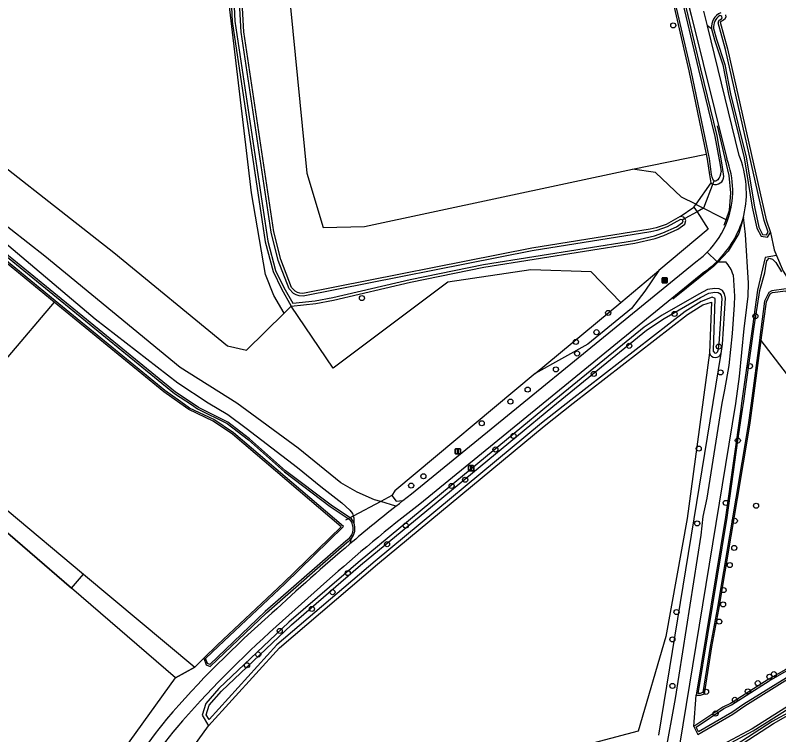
# Model space of a CAD drawing. Extents: x 162880 to 165536, y 384011 to 385179.
# Drawn here: x 164773.1 to 164919.8, y 384686.3 to 384824.6 of the extents above; entities that cross this region are included whole.
import ezdxf

# ---------------------------------------------------------------- set-up
doc = ezdxf.new("R2010")
doc.units = 0
for name, color, linetype in [('IMGEO_Boom', 7, 'Continuous'), ('IMGEO_Bouwland', 7, 'Continuous'), ('IMGEO_Duiker', 7, 'Continuous'), ('IMGEO_Erf', 7, 'Continuous'), ('IMGEO_Fietspad_gesloten', 7, 'Continuous'), ('IMGEO_Grasland_agrarisch', 7, 'Continuous'), ('IMGEO_Grasland_overig', 7, 'Continuous'), ('IMGEO_Groenvoorziening', 7, 'Continuous'), ('IMGEO_Hek', 7, 'Continuous'), ('IMGEO_Loofbos', 7, 'Continuous'), ('IMGEO_Rijbaan_lokaal_gesloten', 7, 'Continuous'), ('IMGEO_Rijbaan_lokaal_halfverhard', 7, 'Continuous'), ('IMGEO_Verkeersbordpaal', 7, 'Continuous'), ('IMGEO_Waterloop', 7, 'Continuous'), ('IMGEO_Wegwijzer', 7, 'Continuous')]:
    doc.layers.add(name, color=color, linetype=linetype)

msp = doc.modelspace()

# ---------------------------------------------------------------- linework, layer by layer
at = {"layer": 'IMGEO_Boom'}
for centre in [(164899.57, 384822.63), (164839.72, 384770.23), (164887.06, 384767.36), (164899.82, 384767.17), (164915.37, 384766.74), (164884.81, 384763.66), (164880.86, 384761.79), (164891.12, 384761.04), (164908.31, 384760.89), (164881.07, 384759.56), (164877.02, 384756.51), (164914.32, 384757.14), (164884.27, 384755.64), (164908.66, 384755.93), (164871.58, 384752.62), (164868.26, 384750.33), (164862.74, 384746.16), (164868.87, 384743.72), (164911.99, 384742.84), (164865.37, 384741.11), (164904.46, 384741.29), (164851.54, 384735.97), (164859.56, 384735.31), (164849.18, 384734.18), (164856.96, 384734.1), (164909.65, 384730.85), (164915.5, 384730.3), (164911.41, 384727.4), (164848.16, 384726.49), (164904.16, 384726.91), (164844.55, 384722.92), (164911.29, 384722.2), (164910.42, 384718.9), (164836.99, 384717.36), (164909.25, 384714.1), (164834.06, 384713.69), (164909.15, 384711.34), (164830.11, 384710.47), (164900.2, 384709.86), (164908.41, 384708.04), (164823.92, 384706.23), (164899.41, 384704.6), (164819.76, 384701.71), (164817.62, 384699.64), (164918.92, 384697.92), (164918.07, 384697.43), (164899.41, 384695.67), (164915.83, 384696.19), (164905.87, 384694.54), (164913.9, 384694.62), (164911.42, 384693), (164907.72, 384690.36)]:
    msp.add_circle(centre, 0.489, dxfattribs=at)
at = {"layer": 'IMGEO_Bouwland'}
for points in [[(164856.48, 384958.72), (164856.67, 384956.95), (164857, 384955.64), (164857.72, 384953.12), (164875.17, 384894), (164876.56, 384888.47), (164878.92, 384880.53), (164881.33, 384874.38), (164884.71, 384869.09), (164886.68, 384866.58), (164889.16, 384862.59), (164890.2, 384860.51), (164891.4, 384857.28), (164893.66, 384848.69), (164896.5, 384839.01), (164898.65, 384830.94), (164902.57, 384813.89), (164905.92, 384797.86)], [(164909.59, 384824.65), (164909.65, 384824.22), (164909.44, 384823.77), (164908.58, 384823.28), (164909.99, 384818.1), (164917.41, 384785.27), (164918.29, 384782.85)], [(164918.29, 384782.85), (164918.99, 384779.49), (164919.44, 384778.4)], [(164919.44, 384778.4), (164920.67, 384775.4), (164922.08, 384773.16), (164923.21, 384771.88), (164926.88, 384766.96), (164933.54, 384756.76), (164938.42, 384750), (164942.88, 384743.02), (164944.6, 384740.9), (164948.61, 384734.68), (164954.1, 384727.07)]]:
    msp.add_lwpolyline(points, dxfattribs=at)
at = {"layer": 'IMGEO_Duiker'}
for points in [[(164907.36, 384792.7), (164907.25, 384792.35), (164905.39, 384787.49), (164904.17, 384786.82), (164901.77, 384785.51), (164901.46, 384785.33)], [(164845.44, 384732.24), (164843.32, 384731.11), (164838.05, 384728.29), (164836.57, 384727.5)]]:
    msp.add_lwpolyline(points, dxfattribs=at)
at = {"layer": 'IMGEO_Erf'}
msp.add_lwpolyline([(164904.81, 384679.36), (164918.83, 384688.45), (164922.58, 384690.53), (164931.56, 384696.52), (164934.9, 384698.4), (164940.15, 384701.69), (164942.18, 384703.15), (164947.47, 384706.37), (164948.2, 384706.76), (164950.57, 384708.04), (164954.67, 384709.74), (164956.49, 384708.7), (164957.17, 384708.02), (164957.63, 384707.14), (164967.48, 384694.24), (164968.48, 384693.38), (164972.92, 384688.4), (164974.28, 384687.46), (164975.68, 384686.74), (164978.2, 384685.92)], dxfattribs=at)
at = {"layer": 'IMGEO_Fietspad_gesloten'}
for points in [[(164893.84, 384857.61), (164899.08, 384839.57), (164903, 384824.63), (164909.84, 384796.99)], [(164906.15, 384822.52), (164905.46, 384825.36)], [(164912.24, 384797.64), (164906.15, 384822.52)], [(164913.06, 384785.76), (164913.15, 384786.09)], [(164908.19, 384777.21), (164907.94, 384777.22)]]:
    msp.add_lwpolyline(points, dxfattribs=at)
for centre, radius, start, end in [((164894.32, 384790.86), 16.69, 340.0093, 21.5495), ((164894.09, 384790.41), 19.54, 347.2359, 21.7397), ((164894.33, 384790.85), 16.68, 314.9594, 340.0107), ((164894.49, 384791.08), 19.32, 314.1267, 344.0089)]:
    msp.add_arc(centre, radius, start, end, dxfattribs=at)
at = {"layer": 'IMGEO_Grasland_agrarisch'}
for points in [[(164780.57, 384769.42), (164772.97, 384775.64), (164742.21, 384800.83), (164743.92, 384803.38)], [(164780.57, 384769.42), (164771.66, 384758.95), (164763.9, 384750), (164763.55, 384749.6), (164758.18, 384743.38)], [(164810.24, 384687.99), (164823.85, 384703.02), (164842.73, 384719.1), (164874.72, 384745.63), (164880.34, 384750), (164899.18, 384764.64), (164902.31, 384767.07), (164905.24, 384768.91), (164906.89, 384769.42), (164906.55, 384759.67)], [(164789.77, 384659.67), (164810.24, 384687.99)]]:
    msp.add_lwpolyline(points, dxfattribs=at)
at = {"layer": 'IMGEO_Grasland_overig'}
for points in [[(164752.1, 384810.63), (164752.01, 384810.42), (164749.27, 384805.73), (164749.27, 384802.46), (164749.53, 384800.94), (164750.45, 384799.15), (164753.36, 384795.76), (164757.76, 384791.76), (164767.19, 384784.08), (164788.42, 384766.2), (164804.34, 384753.95), (164810.17, 384750.08), (164813.92, 384747.81), (164817.44, 384745.21), (164827.34, 384737.65), (164831.82, 384733.99), (164835.83, 384730.86), (164837.36, 384729.45), (164837.9, 384728.78), (164838.05, 384728.29), (164838.15, 384727.95), (164838.15, 384727)], [(164837.69, 384727.79), (164833.8, 384730.41), (164825.05, 384737.04), (164818.1, 384743.18), (164813.96, 384746.34), (164808.29, 384749.21), (164807.08, 384750), (164803.85, 384752.12), (164757.01, 384790.29), (164744.4, 384800.83), (164745.28, 384802.38), (164744.52, 384802.94), (164743.92, 384803.38)]]:
    msp.add_lwpolyline(points, dxfattribs=at)
msp.add_arc((164835.3, 384725.89), 3.05, 21.3244, 38.4624, dxfattribs=at)
at = {"layer": 'IMGEO_Groenvoorziening'}
for points in [[(164909.32, 384793.61), (164908.99, 384795.86), (164908, 384801.38), (164904.84, 384814.28), (164901.2, 384829.71), (164899.17, 384837.57), (164896.66, 384845.63), (164896.05, 384848.5), (164894.25, 384854.61), (164892.66, 384859.66)], [(164906.93, 384821.98), (164906.15, 384822.52)], [(164906.93, 384821.98), (164907.47, 384819.88), (164909.12, 384815.04), (164910.17, 384809.41), (164913.18, 384797.2), (164914.77, 384787.7), (164915.64, 384783.69), (164916.48, 384782.09), (164917.67, 384781.96), (164918.29, 384782.85)], [(164906.8, 384792.35), (164907.14, 384792.11)], [(164910, 384785.15), (164903.9, 384788.23)], [(164919.44, 384778.4), (164917.27, 384777.99), (164915.79, 384771.72), (164914.8, 384764.73), (164914.74, 384764.29), (164912.71, 384750), (164912.55, 384748.88), (164909.61, 384728.1), (164903.97, 384693.92)], [(164896.81, 384775.54), (164894.08, 384771.55), (164891.51, 384768.24), (164883.15, 384761.38), (164873.05, 384755.71)], [(164908.75, 384759.58), (164909.06, 384761.33), (164909.62, 384770.23), (164909.43, 384771.04), (164909.06, 384771.66), (164908.37, 384771.97), (164907.56, 384772.06), (164906.16, 384771.88), (164904.46, 384771), (164897.43, 384766.91), (164894, 384764.61), (164875.97, 384749.93), (164854.99, 384732.64), (164838.99, 384719.4), (164825.66, 384707.95), (164812.21, 384695.16), (164809.7, 384692.31), (164808.98, 384690.03), (164810.24, 384687.99)], [(164916.47, 384762.04), (164916.55, 384762.66), (164917.47, 384769.5), (164918.19, 384771.02), (164918.65, 384771.28), (164921.15, 384771.64), (164923.84, 384768.1), (164935.73, 384750), (164948.4, 384731.24)], [(164809.32, 384701.03), (164811.94, 384703.54), (164824.66, 384715.5), (164835.72, 384726.27), (164814.81, 384744.06), (164811.1, 384746.58), (164806.41, 384748.8), (164804.71, 384750), (164801.62, 384752.18), (164780.57, 384769.42)], [(164903.97, 384693.92), (164904.81, 384693.88), (164905.55, 384694.14), (164906.97, 384703.19), (164908.35, 384710.37), (164914.29, 384745.81), (164914.41, 384746.69), (164914.85, 384750), (164916.47, 384762.04)], [(164943.35, 384727.06), (164916.47, 384762.04)], [(164809.32, 384701.03), (164809.76, 384699.75), (164810.54, 384699.39), (164821.35, 384709.73), (164836.82, 384723.25)], [(164837.67, 384723.98), (164837.41, 384722.98)], [(164903.55, 384687.84), (164904.31, 384686.36), (164911.03, 384690.25), (164913.31, 384691.87), (164921.55, 384696.97), (164923.52, 384698.46), (164931.04, 384703.32), (164939.52, 384708.51), (164943.79, 384711.37), (164944.12, 384711.61), (164946.47, 384713.41), (164948.57, 384714.38), (164952.87, 384715.86), (164954.07, 384716.1), (164955.8, 384716.17), (164956.53, 384716.2), (164958.59, 384716.82), (164959.15, 384717.16)], [(164951.3, 384716.7), (164948.41, 384715.94), (164944.65, 384714.59), (164943.2, 384713.49), (164942.74, 384713.26), (164939.84, 384711.83), (164939, 384711.21), (164937.86, 384710.05), (164936.1, 384708.71), (164929.38, 384704.54), (164925.28, 384701.52), (164921.18, 384698.82), (164917.81, 384696.93), (164910.59, 384692.31), (164909.13, 384691.6), (164903.55, 384687.84)], [(164950.41, 384709.73), (164948.25, 384708.71), (164947.14, 384708.02), (164944.37, 384706.29), (164942.45, 384705.45), (164940.48, 384704.11), (164938.66, 384703.19), (164925.38, 384694.14), (164914.73, 384687.43), (164908.03, 384683.84), (164906.47, 384682.58), (164904.11, 384681.04), (164900.77, 384678.58), (164900.03, 384672.85), (164899.17, 384668.91), (164898.85, 384666.68), (164898.62, 384665.75), (164897.56, 384661.34), (164896.67, 384655.78), (164895.26, 384648.45), (164894.3, 384641.66)], [(164807.59, 384699.29), (164809.32, 384701.03)], [(164784.27, 384666.36), (164784.48, 384666.76), (164791.39, 384679.87), (164803.9, 384697.23)], [(164903.55, 384687.84), (164903.97, 384693.92)]]:
    msp.add_lwpolyline(points, dxfattribs=at)
for centre, radius, start, end in [((164909.95, 384822.3), 3.04, 114.1732, 186.0582), ((164907.64, 384793.73), 1.68, 253.0043, 356.0507), ((164835.31, 384725.9), 3.05, 320.9473, 21.3214), ((164835.31, 384725.89), 3.04, 299.6525, 320.9757)]:
    msp.add_arc(centre, radius, start, end, dxfattribs=at)
at = {"layer": 'IMGEO_Hek'}
for points in [[(164909.75, 384785.27), (164910.41, 384787.09), (164910.65, 384790.44), (164910.32, 384793.75), (164908.05, 384803.34)], [(164913.06, 384785.76), (164912.2, 384782.65), (164910.14, 384779.23), (164908.19, 384777.21)], [(164909.38, 384784.25), (164909.75, 384785.27)], [(164908.19, 384777.21), (164907.38, 384776.37), (164899.51, 384770.04)], [(164750.6, 384743.97), (164751.76, 384742.17), (164783.9, 384714.46)], [(164803.9, 384697.23), (164807.59, 384699.29)]]:
    msp.add_lwpolyline(points, dxfattribs=at)
at = {"layer": 'IMGEO_Loofbos'}
for points in [[(164824.22, 384844.33), (164829.14, 384794.23), (164832.24, 384783.81), (164840.19, 384783.97), (164891.73, 384794.97)], [(164824.77, 384767.33), (164822.79, 384770.69), (164821.15, 384774.78), (164818.48, 384790.46), (164812.31, 384842.56)], [(164900.9, 384785.89), (164898.22, 384784.39), (164896.26, 384783.73), (164895.16, 384783.47), (164872.35, 384779.82), (164828.36, 384771.13), (164827.75, 384771.18), (164827.3, 384771.31), (164826.89, 384771.54), (164826.18, 384772.28), (164824.11, 384777.61), (164822.76, 384782.96), (164817.04, 384821.41), (164816.06, 384838.52)], [(164814.3, 384833.13), (164814.77, 384823.41), (164821.13, 384781.03), (164822.64, 384775.31), (164824.23, 384771.98), (164826.14, 384768.68)], [(164846.26, 384730.22), (164843.32, 384731.11), (164842.16, 384731.45), (164838.82, 384732.93), (164835.64, 384734.71), (164827.48, 384741.4), (164815.66, 384750.01), (164804.78, 384756.88), (164778.76, 384778.26), (164768.91, 384785.96), (164757.49, 384795.45), (164755.35, 384797.91), (164753.76, 384799.91), (164755.57, 384802.13), (164757.66, 384803.47), (164760.1, 384803.94)], [(164760.1, 384803.94), (164792.03, 384778.95), (164813.9, 384761.07), (164817.51, 384760.18), (164824.77, 384767.33)], [(164891.73, 384794.97), (164905.92, 384797.86)], [(164905.92, 384797.86), (164906.11, 384796.95), (164906.51, 384793.89), (164906.8, 384792.35)], [(164903.91, 384788.25), (164901.18, 384789.64), (164896.14, 384794.35), (164891.73, 384794.97)], [(164906.8, 384792.35), (164903.91, 384788.25)], [(164903.54, 384787.72), (164903.9, 384788.23)], [(164903.9, 384788.23), (164903.91, 384788.25)], [(164903.54, 384787.72), (164904.17, 384786.82), (164906.31, 384783.49), (164896.81, 384775.54)], [(164900.9, 384785.89), (164903.54, 384787.72)], [(164826.14, 384768.68), (164830.83, 384769.16), (164834.25, 384769.79), (164849.08, 384773.3), (164863.18, 384776.14), (164892.21, 384780.79), (164896.12, 384781.68), (164897.76, 384782.24), (164900.46, 384783.44), (164901.8, 384784.41), (164902.01, 384785.12), (164901.77, 384785.51), (164901.62, 384785.75), (164900.9, 384785.89)], [(164889.47, 384769.4), (164883.8, 384775.28), (164872.18, 384775.67), (164856.23, 384773.31), (164834.17, 384756.76), (164826.14, 384768.68)], [(164889.47, 384769.4), (164896.81, 384775.54)], [(164824.77, 384767.33), (164826.14, 384768.68)], [(164873.05, 384755.71), (164889.47, 384769.4)], [(164906.55, 384759.67), (164902.25, 384727.82), (164898.15, 384705.2), (164892.8, 384686.95), (164789.77, 384659.67)], [(164896.82, 384686.21), (164908.75, 384759.58)], [(164873.05, 384755.71), (164846.06, 384733.2), (164845.44, 384732.24), (164846.3, 384731.19), (164847.6, 384731.28)], [(164783.9, 384714.46), (164751.76, 384742.17), (164750.6, 384743.97), (164752.03, 384745.67), (164756.76, 384741.73)], [(164756.76, 384741.73), (164786.21, 384717.14)], [(164783.9, 384714.46), (164786.21, 384717.14)], [(164786.21, 384717.14), (164807.59, 384699.29)], [(164803.9, 384697.23), (164783.9, 384714.46)], [(164807.59, 384699.29), (164803.9, 384697.23)]]:
    msp.add_lwpolyline(points, dxfattribs=at)
msp.add_arc((164907.66, 384759.95), 1.15, 193.9444, 341.0788, dxfattribs=at)
at = {"layer": 'IMGEO_Rijbaan_lokaal_gesloten'}
for points in [[(164906.11, 384779.05), (164907.94, 384777.22)], [(164847.6, 384731.28), (164849.23, 384732.56), (164903.88, 384777.18)], [(164905.59, 384775.27), (164850.83, 384730.62)], [(164846.26, 384730.22), (164846.93, 384730.75), (164847.6, 384731.28)], [(164832.95, 384715.79), (164823.24, 384707.07)]]:
    msp.add_lwpolyline(points, dxfattribs=at)
for centre, radius, start, end in [((164894.31, 384790.88), 16.71, 304.9452, 314.943), ((164894.56, 384790.98), 19.19, 305.0557, 314.1757), ((165064.86, 384454.41), 349.43, 127.7732, 131.5827), ((165090.71, 384422.48), 393.01, 128.4609, 130.1271), ((165092.64, 384421.39), 395.09, 130.2392, 133.1516), ((164955.49, 384556.77), 202.67, 131.0419, 139.1614), ((164959.44, 384553.35), 205.37, 131.5424, 139.1423), ((164895.12, 384613.83), 119.73, 140.9289, 150.0092), ((164891.08, 384616.62), 112.32, 140.74, 150.2458)]:
    msp.add_arc(centre, radius, start, end, dxfattribs=at)
at = {"layer": 'IMGEO_Rijbaan_lokaal_halfverhard'}
for points in [[(164894.3, 384641.66), (164893.07, 384642.4), (164892.68, 384642.84), (164892.65, 384643.36), (164897.57, 384668.42), (164898.62, 384675.16), (164899.3, 384677.44), (164900.18, 384680.37), (164911.63, 384749.96), (164912.33, 384755.13), (164913.21, 384764.38), (164913.44, 384766.34), (164913.95, 384770.56), (164914.03, 384773.1), (164913.43, 384782.46), (164913.06, 384785.76)], [(164913.06, 384785.76), (164912.2, 384782.65), (164910.14, 384779.23), (164908.19, 384777.21)], [(164908.19, 384777.21), (164909.65, 384777.18)], [(164911.07, 384774.68), (164911.35, 384770.58), (164911.25, 384768.94), (164910.91, 384763.41), (164910.25, 384757.27), (164909.39, 384752.61), (164908.9, 384750), (164906.03, 384731.74), (164905.24, 384728.26), (164904.88, 384724.64), (164899.96, 384693.25), (164897.98, 384682.33)]]:
    msp.add_lwpolyline(points, dxfattribs=at)
msp.add_arc((164905.17, 384772.98), 6.14, 16.0405, 43.118, dxfattribs=at)
at = {"layer": 'IMGEO_Verkeersbordpaal'}
for p, q in [((164857.66, 384740.36), (164857.66, 384741.16)), ((164857.66, 384741.16), (164857.66, 384740.36)), ((164857.76, 384741.26), (164858.55, 384741.26)), ((164858.55, 384741.26), (164857.76, 384741.26)), ((164858.65, 384741.16), (164858.65, 384740.36)), ((164858.65, 384740.36), (164858.65, 384741.16)), ((164858.55, 384740.26), (164857.76, 384740.26)), ((164857.76, 384740.26), (164858.55, 384740.26)), ((164860.23, 384737.13), (164860.23, 384737.93)), ((164860.23, 384737.93), (164860.23, 384737.13)), ((164860.33, 384738.03), (164861.12, 384738.03)), ((164861.12, 384738.03), (164860.33, 384738.03)), ((164861.22, 384737.93), (164861.22, 384737.13)), ((164861.22, 384737.13), (164861.22, 384737.93)), ((164861.12, 384737.03), (164860.33, 384737.03)), ((164860.33, 384737.03), (164861.12, 384737.03))]:
    msp.add_line(p, q, dxfattribs=at)
for points in [[(164858.08, 384741.14), (164858.23, 384741.14), (164858.23, 384740.39), (164858.08, 384740.39), (164858.08, 384741.14)], [(164860.65, 384737.91), (164860.8, 384737.91), (164860.8, 384737.16), (164860.65, 384737.16), (164860.65, 384737.91)]]:
    msp.add_lwpolyline(points, dxfattribs=at)
for centre, start, end in [((164857.76, 384741.16), 90, 180), ((164857.76, 384741.16), 90, 180), ((164858.55, 384741.16), 0, 90), ((164858.55, 384741.16), 360, 90), ((164857.76, 384740.36), 180, 270), ((164857.76, 384740.36), 180, 270), ((164858.55, 384740.36), 270, 0), ((164858.55, 384740.36), 270, 0), ((164860.33, 384737.93), 90, 180), ((164860.33, 384737.93), 90, 180), ((164861.12, 384737.93), 0, 90), ((164861.12, 384737.93), 360, 90), ((164860.33, 384737.13), 180, 270), ((164860.33, 384737.13), 180, 270), ((164861.12, 384737.13), 270, 0), ((164861.12, 384737.13), 270, 0)]:
    msp.add_arc(centre, 0.1, start, end, dxfattribs=at)
at = {"layer": 'IMGEO_Waterloop'}
for points in [[(164900.2, 384783.89), (164901.35, 384784.73), (164901.45, 384785.05), (164901.33, 384785.23), (164901.3, 384785.29), (164900.98, 384785.35), (164898.43, 384783.92), (164896.41, 384783.23), (164895.26, 384782.96), (164872.44, 384779.31), (164828.4, 384770.61), (164827.66, 384770.66), (164827.1, 384770.83), (164826.57, 384771.12), (164825.73, 384771.99), (164823.62, 384777.46), (164822.25, 384782.86), (164816.52, 384821.36), (164815.55, 384838.48)], [(164814.82, 384833.17), (164815.29, 384823.46), (164821.64, 384781.14), (164823.12, 384775.49), (164824.69, 384772.23), (164826.42, 384769.23), (164830.75, 384769.67), (164834.14, 384770.3), (164848.97, 384773.8), (164863.09, 384776.65), (164892.11, 384781.29), (164895.98, 384782.18), (164897.57, 384782.73), (164900.2, 384783.89)], [(164908.17, 384792.95), (164907.97, 384792.79), (164907.74, 384792.7), (164907.52, 384792.7), (164907.33, 384792.84), (164907.23, 384792.97), (164907.02, 384793.49), (164906.94, 384793.96), (164906.54, 384797.02), (164906.35, 384797.95), (164903, 384813.98), (164899.07, 384831.04)], [(164900.77, 384829.6), (164904.42, 384814.18), (164907.58, 384801.28), (164908.56, 384795.79), (164908.75, 384794.51)], [(164907.33, 384822.04), (164907.86, 384820), (164909.51, 384815.15), (164910.56, 384809.5), (164913.58, 384797.28), (164915.17, 384787.77), (164916.02, 384783.83), (164916.74, 384782.47), (164917.48, 384782.39), (164917.84, 384782.91), (164917.02, 384785.16), (164909.6, 384818), (164908.21, 384823.1)], [(164908.45, 384823.67), (164908.85, 384823.9)], [(164837.2, 384723.92), (164836.63, 384723.5), (164821.14, 384709.96), (164810.47, 384699.76), (164810.01, 384699.98), (164809.67, 384700.94), (164812.16, 384703.31), (164824.88, 384715.28), (164836.18, 384726.29), (164815, 384744.31), (164811.26, 384746.85), (164806.57, 384749.07), (164804.89, 384750.25), (164801.8, 384752.43), (164780.77, 384769.66), (164773.17, 384775.88), (164742.63, 384800.89), (164743.58, 384802.32), (164743.94, 384802.59), (164744.39, 384802.56), (164744.54, 384802.2), (164744.55, 384801.72), (164744.01, 384800.75)], [(164744.01, 384800.75), (164756.82, 384790.05), (164803.67, 384751.87), (164806.92, 384749.74), (164808.13, 384748.94), (164813.79, 384746.08), (164817.9, 384742.95), (164824.85, 384736.8), (164833.61, 384730.16), (164837.47, 384727.57)], [(164921.29, 384772), (164918.54, 384771.6), (164917.93, 384771.26), (164917.14, 384769.6), (164916.22, 384762.7), (164916.14, 384762.09), (164914.52, 384750.04), (164914.08, 384746.74), (164913.96, 384745.86), (164908.02, 384710.43), (164906.64, 384703.25), (164905.25, 384694.39), (164904.76, 384694.21), (164904.36, 384694.23), (164909.94, 384728.05), (164911.99, 384742.84), (164912.89, 384748.83), (164913.05, 384749.95), (164915.07, 384764.25), (164915.13, 384764.69), (164916.22, 384771.66), (164917.2, 384775.1), (164917.43, 384776.74), (164917.55, 384777.4), (164917.99, 384777.86), (164918.67, 384777.7), (164919.28, 384777.03), (164920.37, 384775.24)], [(164907.35, 384759.86), (164907.32, 384759.93), (164907.29, 384760.14), (164907.64, 384770.12), (164907.04, 384770.39), (164904.93, 384769.58), (164901.89, 384767.66), (164898.74, 384765.21), (164879.9, 384750.57), (164874.27, 384746.2), (164842.27, 384719.66), (164823.35, 384703.54), (164810.35, 384689.19), (164809.77, 384690.13), (164810.35, 384691.95), (164812.73, 384694.66), (164826.15, 384707.41), (164839.45, 384718.85), (164855.45, 384732.08), (164876.43, 384749.37), (164894.43, 384764.02), (164897.81, 384766.3), (164904.8, 384770.36), (164906.38, 384771.17), (164907.57, 384771.33), (164908.18, 384771.26), (164908.55, 384771.09), (164908.75, 384770.76), (164908.89, 384770.17), (164908.34, 384761.41), (164908.11, 384760.09)], [(164908.11, 384760.09), (164908.08, 384759.99), (164908.05, 384759.9), (164908, 384759.81)], [(164980.55, 384685.17), (164978.37, 384686.33), (164975.85, 384687.15), (164974.51, 384687.84), (164973.21, 384688.73), (164968.79, 384693.7), (164967.81, 384694.55), (164958, 384707.38), (164957.53, 384708.29), (164956.76, 384709.06), (164954.7, 384710.23), (164950.38, 384708.45), (164947.99, 384707.15), (164947.25, 384706.75), (164941.93, 384703.52), (164939.91, 384702.06), (164934.67, 384698.78), (164931.33, 384696.9), (164922.35, 384690.91), (164918.6, 384688.83), (164904.56, 384679.73)], [(164895.92, 384645.41), (164895.16, 384641.85), (164894.79, 384641.97), (164895.7, 384648.38), (164897.1, 384655.71), (164897.99, 384661.26), (164899.05, 384665.64), (164899.28, 384666.6), (164899.61, 384668.83), (164900.46, 384672.78), (164901.19, 384678.34), (164904.36, 384680.68), (164906.73, 384682.22), (164908.28, 384683.47), (164914.95, 384687.05), (164925.62, 384693.77), (164938.88, 384702.81), (164940.7, 384703.73), (164942.67, 384705.06), (164944.58, 384705.9), (164947.38, 384707.64), (164948.46, 384708.32), (164950.62, 384709.34), (164951.47, 384709.86)], [(164921.36, 384697.24), (164913.12, 384692.15), (164910.85, 384690.54), (164904.45, 384686.83), (164903.99, 384687.73), (164909.3, 384691.3), (164910.75, 384692.02), (164917.98, 384696.64), (164921.36, 384698.54)]]:
    msp.add_lwpolyline(points, dxfattribs=at)
for centre, radius, start, end in [((164909.95, 384822.31), 2.63, 123.1712, 185.7976), ((164908.58, 384824.15), 0.368, 317.1302, 101.6298), ((164908.7, 384823.23), 0.5, 119.3454, 195.0416), ((164906.44, 384794.48), 2.31, 318.6134, 0.8552), ((164907.68, 384760), 0.366, 202.6655, 329.8225), ((164835.31, 384725.89), 2.73, 313.8221, 37.7943)]:
    msp.add_arc(centre, radius, start, end, dxfattribs=at)
at = {"layer": 'IMGEO_Wegwijzer'}
for p, q in [((164897.42, 384773.24), (164897.42, 384774.04)), ((164897.42, 384774.04), (164897.42, 384773.24)), ((164897.52, 384774.14), (164898.31, 384774.14)), ((164898.31, 384774.14), (164897.52, 384774.14)), ((164898.31, 384773.14), (164897.52, 384773.14)), ((164897.52, 384773.14), (164898.31, 384773.14)), ((164898.41, 384774.04), (164898.41, 384773.24)), ((164898.41, 384773.24), (164898.41, 384774.04))]:
    msp.add_line(p, q, dxfattribs=at)
for points in [[(164897.53, 384773.87), (164898.31, 384773.87), (164898.31, 384773.41), (164897.53, 384773.41), (164897.53, 384773.87)], [(164897.59, 384773.72), (164897.59, 384773.64), (164897.59, 384773.56), (164898, 384773.56), (164898, 384773.47), (164898.25, 384773.64), (164898, 384773.81), (164898, 384773.72), (164897.59, 384773.72)]]:
    msp.add_lwpolyline(points, dxfattribs=at)
for centre, start, end in [((164897.52, 384774.04), 90, 180), ((164897.52, 384774.04), 90, 180), ((164897.52, 384773.24), 180, 270), ((164897.52, 384773.24), 180, 270), ((164898.31, 384774.04), 0, 90), ((164898.31, 384774.04), 360, 90), ((164898.31, 384773.24), 270, 0), ((164898.31, 384773.24), 270, 0)]:
    msp.add_arc(centre, 0.1, start, end, dxfattribs=at)

doc.saveas('drawing.dxf')
